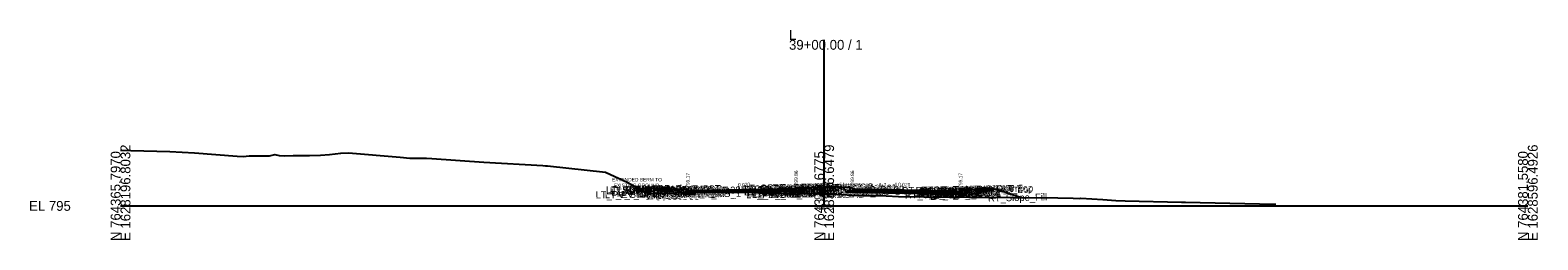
# Model space of a CAD drawing. Extents: x -26 to 4403, y -510 to 9556.
# Drawn here: x 1974.3 to 2402.8, y 8990.3 to 9050.1 of the extents above; entities that cross this region are included whole.
import ezdxf

# ---------------------------------------------------------------- set-up
doc = ezdxf.new("R2010")
doc.units = 0
for name, color, linetype in [('Default', 7, 'Continuous'), ('Exist CMT Pavement', 7, 'Continuous'), ('Exist Cross Section Cell', 7, 'Continuous'), ('Exist XS Center Line Elevation Label', 7, 'Continuous'), ('Exist XS Ground Line', 7, 'Continuous'), ('Prop CMT Conc Surface', 7, 'Continuous'), ('Prop CMT Concrete Structures', 7, 'Continuous'), ('Prop CMT Pvmt Course 1', 7, 'Continuous'), ('Prop CMT Pvmt Course 1 CG', 7, 'Continuous'), ('Prop CMT Pvmt Course 2', 7, 'Continuous'), ('Prop CMT Pvmt Course 2 Wedge', 7, 'Continuous'), ('Prop CMT Pvmt Course 3', 7, 'Continuous'), ('Prop CMT Pvmt Course 3 Wedge', 7, 'Continuous'), ('Prop CMT Pvmt Surface', 7, 'Continuous'), ('Prop CMT Slope Grass', 7, 'Continuous'), ('Prop CMT Subgrade Earthwork', 7, 'Continuous'), ('Prop XS Hydro Elevations', 7, 'Continuous'), ('Prop XS SE Text', 7, 'Continuous'), ('Prop XS Side Slope Text', 7, 'Continuous'), ('Scratch_Level_0', 7, 'Continuous')]:
    doc.layers.add(name, color=color, linetype=linetype)

msp = doc.modelspace()

# ---------------------------------------------------------------- linework, layer by layer
at = {"layer": 'Exist CMT Pavement'}
msp.add_lwpolyline([(2163.26, 9003.89), (2164.02, 9003.89), (2172.04, 9003.95), (2179.98, 9003.8), (2181.92, 9003.76), (2183.74, 9003.7), (2191.24, 9003.44), (2191.24, 9003.44)], dxfattribs=at)
at = {"layer": 'Exist Cross Section Cell'}
for p, q in [((2200, 9000), (2200, 9047.29)), ((2000, 9000), (2200, 9000)), ((2200, 9000), (2400, 9000))]:
    msp.add_line(p, q, dxfattribs=at)
at = {"layer": 'Exist XS Ground Line'}
msp.add_lwpolyline([(2000, 9015.83), (2002.95, 9015.75), (2014, 9015.5), (2020.98, 9015.1), (2033.19, 9014.16), (2034.83, 9014.1), (2036.53, 9014.24), (2040.71, 9014.26), (2042.31, 9014.25), (2043.88, 9014.64), (2045.11, 9014.33), (2046.56, 9014.23), (2049.06, 9014.36), (2053.68, 9014.36), (2056.83, 9014.5), (2059.37, 9014.6), (2062.58, 9015.02), (2064.82, 9015.13), (2079.46, 9013.9), (2082.22, 9013.62), (2082.8, 9013.58), (2083.23, 9013.59), (2086.39, 9013.63), (2086.92, 9013.63), (2088.48, 9013.55), (2103.29, 9012.47), (2120.06, 9011.48), (2120.77, 9011.43), (2121.33, 9011.38), (2137.87, 9009.59), (2144.18, 9006.68), (2150.1, 9003.4), (2159.88, 9003.8), (2162.16, 9003.89), (2164.02, 9003.89), (2172.04, 9003.95), (2179.98, 9003.8), (2181.92, 9003.76), (2183.74, 9003.7), (2191.24, 9003.44), (2191.74, 9003.35), (2192.06, 9003.3), (2193.73, 9003.69), (2197.41, 9003.57), (2199.55, 9003.46), (2200, 9003.45), (2203.6, 9003.31), (2209.44, 9002.94), (2215.56, 9002.94), (2217.63, 9002.89), (2221.14, 9002.7), (2228.4, 9002.62), (2266.44, 9002.33), (2270.78, 9002.22), (2272.6, 9002.13), (2272.97, 9002.2), (2279.21, 9001.79), (2282.85, 9001.55), (2285.52, 9001.43), (2301.55, 9001.08), (2302.7, 9001.03), (2323.74, 9000.62), (2328.39, 9000.51)], dxfattribs=at)
at = {"layer": 'Prop CMT Conc Surface'}
for points in [[(2156.75, 9004.76), (2151.75, 9004.86)], [(2161.25, 9004.17), (2161.25, 9004.67), (2160.75, 9004.67)], [(2163.25, 9004.29), (2161.25, 9004.17)], [(2191.25, 9004.85), (2192, 9004.86), (2192, 9005.03), (2192.76, 9005.28)], [(2208.75, 9004.85), (2208, 9004.86), (2208, 9005.03), (2207.24, 9005.28)], [(2236.75, 9004.29), (2238.75, 9004.17)], [(2238.75, 9004.17), (2238.75, 9004.67), (2239.25, 9004.67)], [(2243.25, 9004.76), (2248.25, 9004.86)]]:
    msp.add_lwpolyline(points, dxfattribs=at)
at = {"layer": 'Prop CMT Concrete Structures'}
for points in [[(2151.75, 9004.52), (2151.75, 9004.86)], [(2151.75, 9004.86), (2156.75, 9004.76)], [(2156.75, 9004.42), (2151.75, 9004.52)], [(2156.75, 9004.76), (2156.75, 9004.42)], [(2163.25, 9004.29), (2161.25, 9004.17), (2161.25, 9004.67), (2160.75, 9004.67)], [(2160.75, 9004.67), (2160.75, 9003.65), (2163.25, 9003.7)], [(2163.25, 9003.7), (2163.25, 9004.29)], [(2191.25, 9004.85), (2192, 9004.86), (2192, 9005.03), (2192.76, 9005.28)], [(2191.25, 9004.26), (2191.25, 9004.85)], [(2192.76, 9004.29), (2191.25, 9004.26)], [(2192.76, 9005.28), (2192.76, 9004.29)], [(2208.75, 9004.85), (2208, 9004.86), (2208, 9005.03), (2207.24, 9005.28)], [(2207.24, 9005.28), (2207.24, 9004.29)], [(2207.24, 9004.29), (2208.75, 9004.26)], [(2208.75, 9004.26), (2208.75, 9004.85)], [(2236.75, 9004.29), (2238.75, 9004.17), (2238.75, 9004.67), (2239.25, 9004.67)], [(2239.25, 9004.67), (2239.25, 9003.65), (2236.75, 9003.7)], [(2236.75, 9003.7), (2236.75, 9004.29)], [(2248.25, 9004.86), (2243.25, 9004.76)], [(2243.25, 9004.76), (2243.25, 9004.42)], [(2243.25, 9004.42), (2248.25, 9004.52)], [(2248.25, 9004.52), (2248.25, 9004.86)]]:
    msp.add_lwpolyline(points, dxfattribs=at)
at = {"layer": 'Prop CMT Pvmt Course 1'}
for points in [[(2191.25, 9004.85), (2163.25, 9004.29)], [(2163.25, 9004.04), (2191.24, 9004.6), (2191.25, 9004.6)], [(2163.25, 9004.29), (2163.25, 9004.04), (2163.25, 9004.04)], [(2191.25, 9004.6), (2191.25, 9004.85)], [(2208.75, 9004.85), (2236.75, 9004.29)], [(2208.75, 9004.6), (2208.75, 9004.85)], [(2236.75, 9004.04), (2208.75, 9004.6)], [(2208.75, 9004.6), (2208.75, 9004.6), (2208.75, 9004.6)], [(2236.75, 9004.29), (2236.75, 9004.04)]]:
    msp.add_lwpolyline(points, dxfattribs=at)
at = {"layer": 'Prop CMT Pvmt Course 1 CG'}
for points in [[(2163.25, 9003.7), (2160.25, 9003.64), (2159.91, 9003.3)], [(2163.25, 9003.37), (2163.25, 9003.7)], [(2191.25, 9004.26), (2193.26, 9004.3), (2193.59, 9003.98)], [(2191.25, 9003.93), (2191.25, 9004.26)], [(2193.59, 9003.98), (2191.25, 9003.93)], [(2208.75, 9004.26), (2206.74, 9004.3), (2206.41, 9003.98)], [(2206.41, 9003.98), (2208.75, 9003.93)], [(2208.75, 9003.93), (2208.75, 9004.26)], [(2236.75, 9003.7), (2239.75, 9003.64), (2240.09, 9003.3)], [(2236.75, 9003.37), (2236.75, 9003.7)], [(2159.91, 9003.3), (2163.25, 9003.37)], [(2240.09, 9003.3), (2236.75, 9003.37)]]:
    msp.add_lwpolyline(points, dxfattribs=at)
at = {"layer": 'Prop CMT Pvmt Course 2'}
for points in [[(2163.25, 9003.7), (2163.25, 9003.7), (2163.25, 9004.04), (2163.25, 9004.04)], [(2163.25, 9004.04), (2163.25, 9003.7)], [(2191.24, 9004.6), (2191.24, 9004.26)], [(2191.25, 9004.6), (2191.24, 9004.6)], [(2191.24, 9004.26), (2191.25, 9004.26)], [(2191.25, 9004.26), (2191.25, 9004.6)], [(2208.75, 9004.26), (2208.75, 9004.6)], [(2208.75, 9004.6), (2236.75, 9004.04)], [(2236.75, 9003.7), (2208.75, 9004.26)], [(2236.75, 9004.04), (2236.75, 9003.7)]]:
    msp.add_lwpolyline(points, dxfattribs=at)
at = {"layer": 'Prop CMT Pvmt Course 2 Wedge'}
for points in [[(2163.25, 9004.04), (2164.02, 9004.05), (2172.04, 9004.21), (2179.98, 9004.37), (2181.92, 9004.41), (2183.74, 9004.45), (2191.24, 9004.6), (2191.24, 9004.6)], [(2191.24, 9004.26), (2191.24, 9004.26), (2183.74, 9004.11), (2181.92, 9004.08), (2179.98, 9004.04), (2173.83, 9003.92), (2172.04, 9003.95), (2164.02, 9003.89), (2163.25, 9003.89)], [(2163.25, 9003.89), (2163.25, 9004.04)], [(2191.24, 9004.6), (2191.24, 9004.26)]]:
    msp.add_lwpolyline(points, dxfattribs=at)
at = {"layer": 'Prop CMT Pvmt Course 3'}
for points in [[(2163.25, 9003.7), (2163.25, 9003.7), (2163.25, 9003.37), (2163.25, 9003.37)], [(2163.25, 9003.37), (2163.25, 9003.7)], [(2191.25, 9004.26), (2191.24, 9004.26)], [(2191.24, 9004.26), (2191.24, 9003.93)], [(2191.24, 9003.93), (2191.25, 9003.93)], [(2191.25, 9003.93), (2191.25, 9004.26)], [(2208.75, 9004.26), (2236.75, 9003.7)], [(2208.75, 9003.93), (2208.75, 9004.26)], [(2236.75, 9003.37), (2208.75, 9003.93)], [(2236.75, 9003.7), (2236.75, 9003.37)]]:
    msp.add_lwpolyline(points, dxfattribs=at)
at = {"layer": 'Prop CMT Pvmt Course 3 Wedge'}
for points in [[(2173.83, 9003.92), (2179.98, 9004.04)], [(2191.24, 9003.44), (2191.24, 9003.44), (2183.74, 9003.7), (2181.92, 9003.76), (2179.98, 9003.8), (2173.83, 9003.92)], [(2179.98, 9004.04), (2181.92, 9004.08), (2183.74, 9004.11), (2191.24, 9004.26), (2191.24, 9004.26)], [(2191.24, 9004.26), (2191.24, 9003.44)]]:
    msp.add_lwpolyline(points, dxfattribs=at)
at = {"layer": 'Prop CMT Pvmt Surface'}
for points in [[(2191.25, 9004.85), (2163.25, 9004.29)], [(2208.75, 9004.85), (2236.75, 9004.29)]]:
    msp.add_lwpolyline(points, dxfattribs=at)
at = {"layer": 'Prop CMT Slope Grass'}
for points in [[(2151.25, 9004.86), (2147.33, 9004.94)], [(2160.75, 9004.67), (2151.25, 9004.86)], [(2192.76, 9005.28), (2200, 9005.42)], [(2207.24, 9005.28), (2200, 9005.42)], [(2239.25, 9004.67), (2248.75, 9004.86), (2256.08, 9002.41)]]:
    msp.add_lwpolyline(points, dxfattribs=at)
at = {"layer": 'Prop CMT Subgrade Earthwork'}
for points in [[(2163.25, 9003.37), (2159.91, 9003.3), (2158.5, 9004.71)], [(2163.25, 9003.37), (2163.26, 9003.89)], [(2163.25, 9003.37), (2163.25, 9003.7)], [(2191.25, 9003.93), (2191.24, 9003.93)], [(2191.24, 9003.93), (2191.24, 9003.44)], [(2193.59, 9003.98), (2191.25, 9003.93)], [(2191.25, 9003.93), (2191.25, 9003.93)], [(2194.93, 9005.32), (2193.59, 9003.98)], [(2205.07, 9005.32), (2206.41, 9003.98)], [(2206.41, 9003.98), (2208.75, 9003.93)], [(2208.75, 9003.93), (2236.75, 9003.37)], [(2208.75, 9003.93), (2208.75, 9003.93)], [(2208.75, 9003.93), (2208.75, 9003.93)], [(2236.75, 9003.37), (2240.09, 9003.3), (2241.5, 9004.71)], [(2163.25, 9003.37), (2163.25, 9003.37)], [(2163.25, 9003.37), (2163.25, 9003.37)], [(2236.75, 9003.37), (2236.75, 9003.37)]]:
    msp.add_lwpolyline(points, dxfattribs=at)

# ---------------------------------------------------------------- texts
at = {"layer": 'Default'}
msp.add_text('-', height=0.0001, dxfattribs=at).set_placement((2000, 9000))
at = {"layer": 'Exist Cross Section Cell'}
for s, p in [('39+00.00 / 1', (2190, 9044.49)), ('L', (2190, 9047.29)), ('EL 795', (1974, 8998.6))]:
    msp.add_text(s, height=2.8, dxfattribs=at).set_placement(p)
for s, p in [('E 1628196.8032', (2002.8, 8990)), ('E 1628396.6479', (2202.8, 8990)), ('E 1628596.4926', (2402.8, 8990)), ('N 764365.7970', (2000, 8990)), ('N 764373.6775', (2200, 8990)), ('N 764381.5580', (2400, 8990))]:
    msp.add_text(s, height=2.8, rotation=90, dxfattribs=at).set_placement(p)
at = {"layer": 'Exist XS Center Line Elevation Label'}
msp.add_text('798.45', height=1.2, dxfattribs=at).set_placement((2197.48, 8998.85))
at = {"layer": 'Prop XS Hydro Elevations'}
for s, p in [('799.17', (2161.75, 9005.17)), ('799.86', (2192.5, 9005.86)), ('799.86', (2208.5, 9005.86)), ('799.17', (2239.25, 9005.17))]:
    msp.add_text(s, height=1, rotation=90, dxfattribs=at).set_placement(p)
at = {"layer": 'Prop XS SE Text'}
for rotation, p in [(1.1457, (2175.48, 9005.53)), (358.8542, (2221.02, 9005.6))]:
    msp.add_text('0.020', height=1, rotation=rotation, dxfattribs=at).set_placement(p)
at = {"layer": 'Prop XS Side Slope Text'}
for s, p in [('EXTENDED BERM TO', (2139.68, 9006.96)), ('EXISTING GROUND', (2140.19, 9005.34))]:
    msp.add_text(s, height=1, dxfattribs=at).set_placement(p)
msp.add_text('3:1', height=1, rotation=341.5643, dxfattribs=at).set_placement((2251.9, 9004.6))
at = {"layer": 'Scratch_Level_0'}
for s, p in [('LT_PV_Sub_Tie_Out', (2135.07, 9002.1)), ('LT_PV_OEEOP_EG', (2137.67, 9002.16)), ('LT_SDWK_Out_Top', (2138.01, 9003.58)), ('LT_SDWK_Out_Bot', (2138.04, 9003.25)), ('LT_Sub_Trench_Out_DLT', (2139.09, 9003.32)), ('LT_Slope_Fill', (2139.44, 9002.88)), ('LT_CSLP_Pnt', (2141.45, 9003.66)), ('39+00.00', (2144.72, 9003.72)), ('LT_SDWK_In_Top', (2144.63, 9003.51)), ('LT_SDWK_In_Bot', (2144.66, 9003.18)), ('LT_CG1_Shelf_Out', (2146.82, 9002.38)), ('LT_CG_Top_Face', (2148.53, 9003.41)), ('LT_CG_Top_BOC', (2149.05, 9003.43)), ('LT_CG_Bot_BOC', (2149.09, 9002.42)), ('LT_Sub_OEOT_CG_1', (2149.49, 9002.09)), ('LT_CG_Top_Gut', (2149.51, 9002.93)), ('LT_Sub_OEOP', (2150.04, 9002.11)), ('LT_Sub_OEEOP', (2152.48, 9002.15)), ('LT_PV2_OEEOP', (2152.58, 9002.82)), ('LT_PV3_OEEOP', (2152.58, 9002.49)), ('LT_CG_Bot_IE', (2153.18, 9002.5)), ('39+00.00', (2153.34, 9003.54)), ('LT_Sub_OEOT', (2153.35, 9002.17)), ('LT_PV2_OEOT', (2153.44, 9002.84)), ('LT_PV3_OEOT', (2153.44, 9002.51)), ('LT_PV1_OEOT', (2154.01, 9003.1)), ('39+00.00', (2155.37, 9003.09)), ('39+00.00', (2173.3, 9003.49)), ('LT_CG_Top_Face_Med', (2175.39, 9003.7)), ('LT_CG_Top_Gut_Med', (2176.37, 9003.55)), ('LT_CG_Top_BOC_Med', (2177.18, 9003.97)), ('LT_CG_Bot_BOC_Med', (2177.21, 9002.98)), ('LT_CG_Bot_IE_Med', (2177.34, 9002.99)), ('LT_PV_Sub_Tie_In', (2177.83, 9002.17)), ('LT_Sub_IEOT_CG_1', (2178.14, 9002.67)), ('LT_PV_IEEOP_EG', (2179.45, 9002.2)), ('LT_Sub_IEEOP', (2181.12, 9002.73)), ('LT_PV2_IEEOP', (2181.21, 9003.4)), ('LT_PV3_IEEOP', (2181.21, 9003.06)), ('LT_CG1_Shelf_In', (2181.46, 9003.07)), ('LT_Sub_PGL', (2182.39, 9002.75)), ('LT_PV2_PGL', (2182.48, 9003.42)), ('LT_PV3_PGL', (2182.48, 9003.09)), ('LT_PV1_PGL', (2183.05, 9003.68)), ('LT_Sub_DLT_In', (2183.9, 9004.1)), ('LT_Sub_IEOP', (2184.36, 9002.79)), ('39+00.00', (2184.82, 9003.72)), ('39+00.00', (2187.1, 9004.17)), ('MD_Crown Point', (2187.09, 9004.17)), ('39+00.00', (2189.6, 9004.22)), ('RT_CG_Top_Face_Med', (2191.35, 9003.7)), ('RT_CG_Top_BOC_Med', (2191.61, 9003.97)), ('RT_CG_Bot_BOC_Med', (2191.64, 9002.98)), ('RT_CG_Top_Gut_Med', (2192.32, 9003.55)), ('RT_Sub_DLT_In', (2193.99, 9004.1)), ('RT_CG_Bot_IE_Med', (2194.79, 9002.98)), ('RT_CG1_Shelf_In', (2194.89, 9003.07)), ('RT_Sub_IEOT_CG_1', (2195.59, 9002.67)), ('RT_Sub_IEOP', (2197.14, 9002.79)), ('RT_Sub_OEEOP', (2197.94, 9002.71)), ('RT_PV2_OEEOP', (2198.03, 9003.38)), ('RT_PV3_OEEOP', (2198.03, 9003.05)), ('RT_Sub_IEEOP', (2198.58, 9002.73)), ('RT_PV2_IEEOP', (2198.68, 9003.4)), ('39+00.00', (2199.15, 9004.17)), ('RT_Sub_PGL', (2199.84, 9002.75)), ('RT_PV2_PGL', (2199.94, 9003.42)), ('RT_PV1_PGL', (2200.5, 9003.68)), ('39+00.00', (2201.58, 9003.72)), ('39+00.00', (2211.56, 9003.52)), ('RT_Sub_Trench_Out_DLT', (2222.04, 9003.32)), ('RT_Sub_OEOT_CG_1', (2222.95, 9002.09)), ('RT_CG_Top_Face', (2225.99, 9003.41)), ('RT_CG1_Shelf_Out', (2226.28, 9002.37)), ('RT_CG_Bot_IE', (2226.64, 9002.5)), ('RT_Sub_OEOT', (2226.8, 9002.17)), ('RT_PV2_OEOT', (2226.9, 9002.84)), ('RT_PV3_OEOT', (2226.9, 9002.51)), ('RT_CG_Top_Gut', (2226.96, 9002.93)), ('RT_PV1_OEOT', (2227.46, 9003.1)), ('RT_CG_Top_BOC', (2227.51, 9003.43)), ('RT_CG_Bot_BOC', (2227.54, 9002.42)), ('RT_Sub_OEOP', (2230.18, 9002.11)), ('39+00.00', (2231.1, 9003.08)), ('RT_SDWK_In_Top', (2231.08, 9003.51)), ('RT_SDWK_In_Bot', (2231.11, 9003.18)), ('39+00.00', (2232.75, 9003.54)), ('RT_SDWK_Out_Top', (2234.46, 9003.58)), ('RT_SDWK_Out_Bot', (2234.49, 9003.25)), ('RT_CSLP_Pnt', (2238.9, 9003.66)), ('39+00.00', (2241.68, 9003.72)), ('RT_Slope_Fill', (2246.58, 9001.22))]:
    msp.add_text(s, height=2, rotation=1.1458, dxfattribs=at).set_placement(p)

doc.saveas('drawing.dxf')
